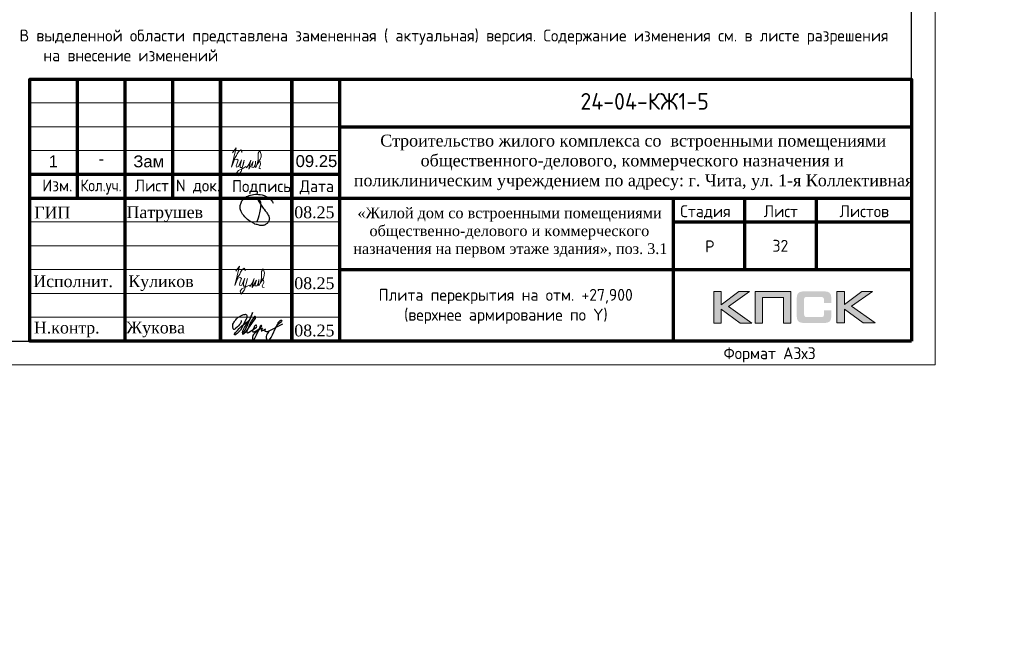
# Model space of a CAD drawing. Header units: millimetres. Extents: x -42044588 to 856694, y -806701 to 941911.
# Tile 696 of 1056: x 166701 to 187361, y -308104 to -294911. Entities that reach past the tile are written whole.
import ezdxf
from ezdxf.enums import TextEntityAlignment as Align

# ---------------------------------------------------------------- set-up
doc = ezdxf.new("R2010")
doc.units = ezdxf.units.MM
for name, color, linetype in [('0 @ 100', 7, 'Continuous'), ('PDF7_Text', 7, 'Continuous'), ('PDF8_Text', 7, 'Continuous'), ('Рамка печать', 7, 'Continuous'), ('ТОЛСТЫЕ_ОСНОВНЫЕ', 6, 'Continuous')]:
    doc.layers.add(name, color=color, linetype=linetype)
for name, color, linetype, lineweight in [('Выноски', 20, 'Continuous', 20), ('Каркасы ригель', 3, 'Continuous', 0), ('РАЗМЕРЫ', 1, 'Continuous', 9), ('Рамка', 7, 'Continuous', 70), ('Текст', 7, 'Continuous', 25), ('ТОНКИЕ', 7, 'Continuous', 9)]:
    doc.layers.add(name, color=color, linetype=linetype, lineweight=lineweight)
doc.styles.add('PDF Times New Roman', font='times.ttf')
doc.styles.get("Standard").update_dxf_attribs({"font": 'arial.ttf'})
doc.styles.add('style1', font='GOST_Common.ttf', dxfattribs={"height": 500})
doc.styles.add('ГОСТ', font='GOST_Common.ttf')

# ---------------------------------------------------------------- blocks, each defined once
blk = doc.blocks.new('11')
at = {"layer": 'Выноски'}
for p, q in [((47944, 66700), (47962, 66737)), ((47962, 66737), (47989, 66781)), ((47989, 66781), (48016, 66806)), ((48016, 66806), (48038, 66823)), ((48038, 66823), (48060, 66786)), ((48060, 66786), (48058, 66769)), ((47885, 66608), (47944, 66700))]:
    blk.add_line(p, q, dxfattribs=at)
blk.add_lwpolyline([(47863, 66761), (47937, 66865), (47843, 66458), (47885, 66564), (47905, 66616), (47954, 66628), (47979, 66606), (47957, 66539), (47937, 66487), (47947, 66458), (47991, 66470), (48051, 66611), (48041, 66569), (48023, 66505), (48023, 66448), (48065, 66448), (48090, 66529), (48110, 66608), (48043, 66369), (47972, 66275), (47954, 66344), (47991, 66389), (48078, 66431), (48142, 66470), (48154, 66441), (48204, 66512), (48246, 66606), (48209, 66455), (48204, 66418), (48295, 66574), (48265, 66463), (48265, 66455), (48312, 66453), (48342, 66529), (48347, 66584), (48337, 66465), (48349, 66453), (48401, 66569), (48443, 66616), (48461, 66678), (48466, 66727), (48436, 66811), (48399, 66754), (48399, 66618), (48389, 66549), (48374, 66507), (48416, 66564), (48441, 66576), (48451, 66524), (48433, 66482), (48419, 66453), (48424, 66428), (48458, 66421)], dxfattribs=at)
blk = doc.blocks.new('яяя')
at = {"lineweight": 30}
for points in [[(345424, 110432), (345425, 110410), (345424, 110397), (345417, 110379), (345406, 110350), (345390, 110319), (345357, 110275), (345310, 110221), (345265, 110176), (345198, 110110), (345161, 110077), (345133, 110066), (345116, 110066), (345102, 110075), (345090, 110091), (345082, 110115), (345074, 110146), (345066, 110182), (345064, 110206), (345067, 110234), (345077, 110278), (345095, 110320), (345114, 110361), (345134, 110395), (345159, 110428), (345195, 110469), (345228, 110506), (345284, 110560), (345331, 110595), (345379, 110625), (345435, 110648), (345486, 110670), (345532, 110686), (345573, 110696), (345605, 110698), (345621, 110695), (345635, 110687), (345648, 110671), (345656, 110649), (345659, 110625), (345659, 110583), (345656, 110553), (345647, 110523), (345635, 110489), (345387, 110033), (345349, 109985), (345311, 109948), (345247, 109889), (345209, 109858), (345192, 109844), (345180, 109837), (345157, 109833), (345150, 109835), (345140, 109842), (345135, 109856), (345138, 109881), (345148, 109892), (345183, 109930), (345267, 110024), (345343, 110105), (345455, 110213), (345617, 110343), (345775, 110456), (345811, 110526), (345838, 110607), (345890, 110740), (345902, 110771), (345698, 110295), (345672, 110226), (345626, 110132), (345572, 110032), (345518, 109953), (345481, 109918), (345497, 110001), (345567, 110147), (345655, 110301), (345760, 110442)], [(345481, 109918), (345476, 109896), (345475, 109874), (345485, 109861), (345506, 109866), (345539, 109891), (345632, 109983), (345968, 110450), (346022, 110527), (346029, 110560), (346027, 110579), (346026, 110590), (346010, 110605), (345993, 110609), (345975, 110601), (345962, 110584), (345954, 110562), (345857, 110421), (345783, 110292), (345741, 110183), (345701, 110079), (345665, 109985), (345660, 109952), (345666, 109929), (345669, 109915), (345682, 109910), (345702, 109914), (345735, 109941), (345846, 110007), (346065, 110160), (346075, 110193), (346070, 110217), (346066, 110236), (346052, 110241), (346030, 110241), (346007, 110228), (345978, 110203), (345960, 110164), (345892, 110010), (345895, 109986), (345904, 109966), (345925, 109964), (345969, 109968), (346045, 110000), (346218, 110114), (346261, 110154), (346280, 110184), (346282, 110210), (346278, 110225), (346263, 110229), (346241, 110222), (346220, 110198), (346162, 110049), (345989, 109904), (345932, 109849), (345906, 109805), (345891, 109739), (345890, 109690), (345899, 109652), (345924, 109647), (345956, 109655), (345980, 109674), (346058, 109838), (346158, 110046), (346261, 110098), (346314, 110120), (346292, 110079), (346269, 110036), (346261, 110008), (346267, 109998), (346293, 109998), (346363, 110039), (346445, 110095), (346421, 110068), (346414, 110040), (346407, 110011), (346416, 109990), (346466, 109972), (346509, 109977), (346574, 109984), (347172, 110293)], [(346586, 109971), (346543, 109917), (346509, 109873), (346489, 109825), (346475, 109767), (346472, 109710), (346478, 109675), (346485, 109641), (346501, 109621), (346517, 109602), (346542, 109589), (346568, 109592), (346605, 109620), (346680, 109731), (346736, 109842), (346865, 110115), (346962, 110290), (346969, 110318), (346979, 110360), (347013, 110403), (347056, 110434), (347091, 110450), (347109, 110450), (347121, 110434), (347115, 110405), (347072, 110355), (347012, 110307), (346924, 110222)]]:
    blk.add_lwpolyline(points, dxfattribs=at)
blk = doc.blocks.new('Патрушев')
at = {"color": 5, "lineweight": 25}
blk.add_lwpolyline([(58.5, -35.09), (59.7, -31.98), (60.22, -29.81), (60.47, -28.76), (60.76, -27.56), (61.06, -26.32), (61.37, -24.67), (61.64, -22.98), (61.77, -21.63), (61.83, -20.46), (61.74, -19.5), (61.5, -18.56), (61.27, -17.93), (60.96, -17.34), (60.63, -16.86), (60.45, -16.66), (60.39, -16.62), (60.25, -16.53), (60.03, -16.42), (59.74, -16.36), (59.56, -16.39), (59.41, -16.5), (59.32, -16.73), (59.32, -16.96), (59.41, -17.15), (61.8, -21.04), (63.12, -22.91), (63.7, -23.61), (64.53, -24.59), (65.48, -25.87), (66.43, -27.07), (66.87, -27.73), (67.42, -28.44), (67.68, -28.93), (68, -29.52), (68.38, -30.41), (68.65, -31), (68.82, -31.71), (68.89, -32.2), (68.93, -32.68), (68.9, -33.35), (68.81, -33.79), (68.57, -34.59), (68.27, -35.18), (67.92, -35.7), (67.56, -36.23), (66.92, -36.75), (66.44, -37.14), (65.93, -37.49), (65.34, -37.85), (64.79, -38.12), (64.12, -38.33), (63.56, -38.4), (62.54, -38.51), (61.58, -38.47), (60.89, -38.38), (60.1, -38.27), (59.25, -38.05), (58.41, -37.75), (57.66, -37.55), (56.61, -37.27), (55.88, -36.92), (54.92, -36.35), (53.85, -35.72), (53.05, -35.25), (52.17, -34.73), (51.27, -34.08), (50.13, -33.27), (49.09, -32.31), (47.96, -31.09), (47.07, -29.92), (46.05, -28.68), (45.23, -27.65), (44.74, -26.54), (44.28, -25.09), (44.05, -24.29), (43.98, -23.29), (43.94, -22.47), (43.99, -21.49), (44.18, -20.57), (44.46, -19.97), (44.74, -19.1), (45.02, -18.24), (45.49, -17.42), (45.85, -16.92), (46.39, -16.14), (46.99, -15.53), (47.83, -14.81), (48.65, -14.29), (49.43, -13.79), (50.53, -13.27), (51.57, -12.89), (52.65, -12.48), (54.17, -12.1), (55.44, -11.87), (56.95, -11.79), (58.35, -11.79), (59.63, -11.91), (61, -12.05), (62.71, -12.35), (64.46, -12.88), (66.16, -13.58), (67.55, -14.27), (68.88, -15.13), (70.02, -16.25), (71.14, -17.49), (71.67, -18.26), (72.28, -19.27)], dxfattribs=at)
blk = doc.blocks.new('A$Cd09756da')
at = {"layer": 'Рамка печать', "lineweight": 20}
h = blk.add_hatch(color=0, dxfattribs=at)
h.paths.add_polyline_path([(-3400, 1040), (-3624, 1040), (-3991, 764), (-3991, 1040), (-4146, 1040), (-4146, 378), (-3991, 378), (-3991, 669), (-3594, 378), (-3346, 378), (-3840, 728)])
h.paths.add_polyline_path([(-3122, 915), (-2683, 915), (-2683, 378), (-2529, 378), (-2529, 1040), (-2693, 1040), (-3276, 1040), (-3276, 883), (-3276, 378), (-3122, 378)])
h.paths.add_polyline_path([(-1408, 1043), (-1563, 1043), (-1563, 380), (-1408, 380), (-1408, 672), (-1011, 380), (-763, 380), (-1257, 731), (-817, 1043), (-1041, 1043), (-1408, 767)])
blk.add_hatch(color=204, dxfattribs=at).paths.add_polyline_path([(-1693, 970), (-1695, 977), (-1697, 983), (-1701, 989), (-1704, 996), (-1708, 1000), (-1712, 1005), (-1716, 1010), (-1720, 1014), (-1725, 1017), (-1731, 1021), (-1737, 1025), (-1744, 1028), (-1750, 1030), (-1758, 1033), (-1765, 1035), (-1783, 1038), (-1802, 1041), (-1823, 1043), (-1846, 1043), (-2242, 1043), (-2265, 1043), (-2285, 1041), (-2305, 1038), (-2322, 1035), (-2330, 1032), (-2338, 1030), (-2344, 1028), (-2351, 1024), (-2357, 1021), (-2363, 1017), (-2368, 1014), (-2372, 1010), (-2376, 1005), (-2380, 1000), (-2384, 996), (-2387, 989), (-2390, 983), (-2393, 976), (-2396, 970), (-2398, 962), (-2401, 946), (-2404, 928), (-2406, 908), (-2406, 887), (-2406, 538), (-2406, 516), (-2404, 496), (-2401, 478), (-2398, 461), (-2396, 454), (-2393, 447), (-2390, 440), (-2387, 434), (-2384, 429), (-2380, 423), (-2376, 419), (-2372, 414), (-2368, 410), (-2362, 406), (-2357, 403), (-2351, 399), (-2344, 396), (-2337, 394), (-2330, 391), (-2322, 389), (-2305, 385), (-2285, 383), (-2264, 381), (-2242, 380), (-1846, 380), (-1823, 381), (-1802, 382), (-1783, 385), (-1766, 389), (-1758, 391), (-1750, 393), (-1744, 396), (-1737, 399), (-1731, 402), (-1725, 406), (-1720, 410), (-1716, 414), (-1712, 418), (-1708, 423), (-1704, 428), (-1701, 434), (-1697, 440), (-1695, 446), (-1693, 454), (-1690, 461), (-1686, 478), (-1684, 496), (-1682, 516), (-1682, 538), (-1682, 647), (-1836, 647), (-1836, 558), (-1836, 552), (-1837, 546), (-1838, 540), (-1840, 535), (-1842, 530), (-1844, 526), (-1846, 522), (-1850, 519), (-1853, 515), (-1857, 513), (-1862, 511), (-1867, 508), (-1872, 507), (-1878, 506), (-1884, 506), (-1890, 505), (-2209, 505), (-2214, 506), (-2219, 506), (-2223, 508), (-2227, 511), (-2231, 513), (-2235, 516), (-2238, 519), (-2241, 523), (-2244, 528), (-2246, 532), (-2248, 536), (-2249, 541), (-2251, 551), (-2252, 560), (-2252, 878), (-2252, 884), (-2251, 889), (-2250, 894), (-2248, 899), (-2247, 903), (-2245, 906), (-2242, 910), (-2240, 913), (-2236, 916), (-2233, 919), (-2229, 921), (-2225, 922), (-2220, 923), (-2215, 924), (-2210, 925), (-2204, 925), (-1890, 925), (-1884, 925), (-1878, 924), (-1872, 923), (-1868, 921), (-1863, 919), (-1858, 917), (-1854, 914), (-1851, 911), (-1847, 907), (-1844, 903), (-1842, 899), (-1840, 894), (-1838, 889), (-1837, 884), (-1836, 878), (-1836, 872), (-1836, 799), (-1682, 799), (-1682, 887), (-1682, 908), (-1684, 928), (-1686, 946), (-1690, 962)])
at = {"layer": 'Рамка', "color": 7}
for p, q in [((-17500, 3000), (-17500, 5500)), ((-15500, 3000), (-15500, 5500)), ((-12000, 4500), (0, 4500)), ((-18500, 3500), (-12000, 3500)), ((-18500, 3000), (0, 3000)), ((-3500, 3000), (-3500, 1500)), ((-2000, 3000), (-2000, 1500)), ((-5000, 2500), (0, 2500)), ((-5000, 2500), (0, 2500)), ((-12000, 1500), (0, 1500))]:
    blk.add_line(p, q, dxfattribs=at)
at = {"layer": 'Рамка'}
for p, q in [((-16500, 0), (-16500, 5500)), ((-14500, 0), (-14500, 5500)), ((-14500, 5500), (-14500, 0)), ((-13000, 5500), (-13000, 0)), ((-13000, 0), (-13000, 5500)), ((-12000, 5500), (-12000, 0)), ((-5000, 3000), (-5000, 0))]:
    blk.add_line(p, q, dxfattribs=at)
at = {"layer": 'Рамка', "color": 7, "lineweight": 15}
for p, q in [((-18500, 5000), (-12000, 5000)), ((-18500, 4500), (-12000, 4500)), ((-18500, 4000), (-12000, 4000)), ((-18500, 2500), (-12000, 2500)), ((-18500, 2000), (-12000, 2000)), ((-18500, 1500), (-12000, 1500)), ((-18500, 1000), (-12000, 1000)), ((-18500, 500), (-12000, 500))]:
    blk.add_line(p, q, dxfattribs=at)
at = {"layer": 'Рамка'}
blk.add_lwpolyline([(0, 0), (-18500, 0), (-18500, 5500), (0, 5500)], close=True, dxfattribs=at)
at = {"layer": 'Рамка печать', "color": 0, "lineweight": 20}
for points in [[(-4146, 378), (-4146, 1040), (-3991, 1040), (-3991, 764), (-3624, 1040), (-3400, 1040), (-3840, 728), (-3346, 378), (-3594, 378), (-3991, 669), (-3991, 378), (-4146, 378)], [(-3122, 378), (-3122, 915), (-2683, 915), (-2683, 378), (-2529, 378), (-2529, 1040), (-2693, 1040), (-3276, 1040), (-3276, 883), (-3276, 378), (-3122, 378)], [(-1563, 380), (-1563, 1043), (-1408, 1043), (-1408, 767), (-1041, 1043), (-817, 1043), (-1257, 731), (-763, 380), (-1011, 380), (-1408, 672), (-1408, 380), (-1563, 380)]]:
    blk.add_lwpolyline(points, close=True, dxfattribs=at)
at = {"color": 5, "xscale": 24.5, "yscale": 24.5, "zscale": 24.5}
blk.add_blockref('Патрушев', (-15162, 3369), dxfattribs=at)
at = {"color": 2, "lineweight": 60, "xscale": 0.5, "yscale": 0.5, "zscale": 0.5}
blk.add_blockref('яяя', (-186775, -54787), dxfattribs=at)
at = {"layer": 'Выноски', "color": 0}
blk.add_blockref('11', (-62040, -65293), dxfattribs=at)
at = {"layer": 'PDF7_Text', "char_height": 248, "attachment_point": 7, "style": 'PDF Times New Roman'}
for s, insert in [('08.25', (-12950, 2573)), ('Патрушев', (-16471, 2500)), ('08.25', (-12950, 1085)), ('08.25', (-12950, 93)), ('Жукова', (-16477, 79))]:
    blk.add_mtext(s, dxfattribs=dict(at, insert=insert))
at = {"layer": 'PDF7_Text', "insert": (-16432, 1050), "char_height": 247.95, "attachment_point": 7, "style": 'PDF Times New Roman'}
blk.add_mtext_dynamic_manual_height_columns('{\\C256;Куликов}', width=2000, gutter_width=1250, heights=[0], dxfattribs=at)
at = {"layer": 'PDF8_Text', "char_height": 248, "attachment_point": 7, "style": 'PDF Times New Roman'}
for s, insert in [('ГИП', (-18407, 2573)), ('Исполнит.', (-18427, 1127)), ('Н.контр.', (-18413, 79))]:
    blk.add_mtext(s, dxfattribs=dict(at, insert=insert))
at = {"layer": 'Текст', "color": 7, "style": 'ГОСТ'}
blk.add_text('24-04-КЖ1-5', height=350, dxfattribs=at).set_placement((-5599, 5031), align=Align.MIDDLE_CENTER)
for s, p in [('Изм.', (-18237, 3141)), ('Лист', (-16298, 3139)), ('N док.', (-15435, 3141)), ('Подпись', (-14257, 3127)), ('Дата', (-12835, 3127)), ('Стадия', (-4850, 2600)), ('Лист', (-3100, 2600)), ('Листов', (-1508, 2600)), ('Р', (-4328, 1863))]:
    blk.add_text(s, height=250, dxfattribs=at).set_placement(p)
at = {"layer": 'Текст', "color": 7, "style": 'ГОСТ', "width": 0.9}
blk.add_text('Кол.уч.', height=250, dxfattribs=at).set_placement((-17435, 3143))
at = {"layer": 'Текст', "color": 7, "attachment_point": 1, "style": 'ГОСТ'}
for s, width, heights, insert, char_height in [('\\pi594.35517;{\\fTimes New Roman|b0|i0|c204|p18;\\C256;Строительство жилого комплекса со  встроенными помещениями \\P\\pi1441.86779;общественного-делового, коммерческого назначения и \\P\\pi41.3631;поликлиническим учреждением по адресу: г. Чита, ул. 1-я Коллективная}', 11543.07, [0], (-11741, 4333), 250), ('\\pi389.01406;{\\fTimes New Roman|b0|i0|c204|p18;\\C256;«Жилой дом со встроенными помещениями \\P\\pi641.91601;общественно-делового и коммерческого \\P\\pi302.06381;назначения на первом этаже здания», поз. 3.1\\P}', 7000, [1500], (-12014, 2803), 225)]:
    blk.add_mtext_dynamic_manual_height_columns(s, width=width, gutter_width=12.5, heights=heights, dxfattribs=dict(at, insert=insert, char_height=char_height))
blk = doc.blocks.new('*U6686')
at = {"layer": 'ТОЛСТЫЕ_ОСНОВНЫЕ', "color": 6}
blk.add_lwpolyline([(20, 5), (886, 5), (886, 415), (20, 415)], close=True, dxfattribs=at)
at = {"layer": 'ТОНКИЕ'}
blk.add_lwpolyline([(0, 0), (891, 0), (891, 420), (0, 420)], close=True, dxfattribs=at)
at = {"layer": 'Текст', "style": 'style1'}
blk.add_text('Формат А3х3', height=2.5, dxfattribs=at).set_placement((846.57, 1.2))
blk = doc.blocks.new('*T5365')
at = {"layer": 'Каркасы ригель', "color": 0, "linetype": 'ByBlock', "lineweight": -2, "transparency": 16777216}
for p, q in [((0, 0), (1500, 0)), ((0, -1000), (1500, -1000))]:
    blk.add_line(p, q, dxfattribs=at)
at = {"layer": 'Каркасы ригель', "color": 0, "linetype": 'ByBlock', "lineweight": 50, "transparency": 16777216}
for p, q in [((0, 0), (0, -1000)), ((1500, 0), (1500, -1000))]:
    blk.add_line(p, q, dxfattribs=at)
at = {"layer": 'Каркасы ригель', "color": 0, "linetype": 'Continuous', "lineweight": 0, "transparency": 16777216, "insert": (750, -500), "char_height": 250, "width": 1000, "attachment_point": 5, "style": 'ГОСТ'}
blk.add_mtext('32', dxfattribs=at)

msp = doc.modelspace()

# ---------------------------------------------------------------- block references
at = {"xscale": 100, "yscale": 100, "zscale": 100}
msp.add_blockref('*U6686', (96812.602, -302156.207), dxfattribs=at)
at = {"lineweight": 50, "ltscale": 100}
for p in [(-115050.914, -299315.859), (-20439.712, -299729.291), (88642.049, -299891.654), (185412.602, -301656.207)]:
    msp.add_blockref('A$Cd09756da', p, dxfattribs=at)
msp.add_blockref('*T5365', (181912.602, -299156.207))
at = {"layer": 'Выноски', "color": 0}
msp.add_blockref('11', (123303.787, -364464.194), dxfattribs=at)

# ---------------------------------------------------------------- texts
at = {"layer": '0 @ 100', "char_height": 300, "width": 18500, "attachment_point": 1, "style": 'ГОСТ'}
for s, insert in [('\\pi-900,l900,t900;{\\C7;1.^IАрмирование монолитной плиты  состоит из основного армирования ∅10 А500С с шагом  200х200мм  в нижней зоне, основного армирования ∅10 А500С с шагом  200х200мм  в  верхней зоне и дополнительного армирования, указанного на схемах армирования.\\P2.^IАрмирование плиты предусмотрено отдельными  стержнями заводской длины по осям Х и Y. При недостатке заводской длины стержней для армирования плиты, стыки стержней осуществлять внахлестку без  сварки. Стыки арматуры внахлестку должны располагаться вразбежку (через шаг). См. деталь стыковки арматуры.\\P3.^IВерхнюю и нижнюю арматуру вязать вязальной проволокой через пересечение.  Стержни основной и дополнительной арматуры укладывать в соответствии с сечениями .\\P4.^IПо периметру плиты и у отверстий  у концов основной арматуры устанавливать П-образные элементы Ск1.\\P5.^IПозиции со знаком "*" укладываются с шагом 100 мм\\P6.^IДля фиксации в проектном положении стержней верхней сетки устанавливать фиксаторы Ф1 с шагом 600х600мм.\\P7.^IДиаметр оправки стержня при d<20мм - 5d, при d≥20мм - 8d\\P8.^IКаркасы поперечного армирования устанавливаются до начала устройство верхней сетки армирования.\\P9.^IОбрамления отверстий см. лист 8. В местах расположения отверстий осуществить прерывания основной и дополнительной сеток арматуры. Отверстия обрамляются двумя стержнями арматуры, расход стали на обрамление учтен на листе 30.\\P10.^IПроемы размерами до 300х300 допускается выполнять по месту методом алмазного бурения.}', (69670.952, -281999.868)), ('\\pi-900,l900,t900;{\\C7;1.^IАрмирование монолитной плиты  состоит из основного армирования ∅10 А500С с шагом  200х200мм  в нижней зоне, основного армирования ∅10 А500С с шагом  200х200мм  в  верхней зоне и дополнительного армирования, указанного на схемах армирования.\\P2.^IАрмирование плиты предусмотрено отдельными  стержнями заводской длины по осям Х и Y. При недостатке заводской длины стержней для армирования плиты, стыки стержней осуществлять внахлестку без  сварки. Стыки арматуры внахлестку должны располагаться вразбежку (через шаг). См. деталь стыковки арматуры.\\P3.^IВерхнюю и нижнюю арматуру вязать вязальной проволокой через пересечение.  Стержни основной и дополнительной арматуры укладывать в соответствии с сечениями .\\P4.^IПо периметру плиты и у отверстий  у концов основной арматуры устанавливать П-образные элементы Ск1.\\P5.^IПозиции со знаком "*" укладываются с шагом 100 мм\\P6.^IДля фиксации в проектном положении стержней верхней сетки устанавливать фиксаторы Ф1 с шагом 600х600мм.\\P7.^IДиаметр оправки стержня при d<20мм - 5d, при d≥20мм - 8d\\P8.^IКаркасы поперечного армирования устанавливаются до начала устройство верхней сетки армирования.\\P9.^IОбрамления отверстий см. лист 8. В местах расположения отверстий осуществить прерывания основной и дополнительной сеток арматуры. Отверстия обрамляются двумя стержнями арматуры, расход стали на обрамление учтен на листе 30.\\P10.^IПроемы размерами до 300х300 допускается выполнять по месту методом алмазного бурения.\\P11.^IСечения 3-3;4-4;5-5 см. лист 8.}', (-39524.517, -282227.143)), ('\\pi-900,l900,t900;{\\C7;1.^IАрмирование монолитной плиты  состоит из основного армирования ∅10 А500С с шагом  200х200мм  в нижней зоне, основного армирования ∅10 А500С с шагом  200х200мм  в  верхней зоне и дополнительного армирования, указанного на схемах армирования.\\P2.^IАрмирование плиты предусмотрено отдельными  стержнями заводской длины по осям Х и Y. При недостатке заводской длины стержней для армирования плиты, стыки стержней осуществлять внахлестку без  сварки. Стыки арматуры внахлестку должны располагаться вразбежку (через шаг). См. деталь стыковки арматуры.\\P3.^IВерхнюю и нижнюю арматуру вязать вязальной проволокой через пересечение.  Стержни основной и дополнительной арматуры укладывать в соответствии с сечениями .\\P4.^IПо периметру плиты и у отверстий  у концов основной арматуры устанавливать П-образные элементы Ск1.\\P5.^IПозиции со знаком "*" укладываются с шагом 100 мм\\P6.^IДля фиксации в проектном положении стержней верхней сетки устанавливать фиксаторы Ф1 с шагом 600х600мм.\\P7.^IДиаметр оправки стержня при d<20мм - 5d, при d≥20мм - 8d\\P8.^IКаркасы поперечного армирования устанавливаются до начала устройство верхней сетки армирования.\\P9.^IОбрамления отверстий см. лист 8. В местах расположения отверстий осуществить прерывания основной и дополнительной сеток арматуры. Отверстия обрамляются двумя стержнями арматуры. Отверстия обрамляются двумя стержнями арматуры  см. узел обрамления отверстий лист 8, расход стали на обрамление учтен на листе 30.\\P10.^IПроемы размерами до 300х300 допускается выполнять по месту методом алмазного бурения.}', (166430.924, -283713.436))]:
    msp.add_mtext(s, dxfattribs=dict(at, insert=insert))
at = {"layer": 'Выноски', "color": 240, "true_color": 0xed1f24, "insert": (166698.042, -295118.496), "char_height": 250, "width": 18219.65973, "attachment_point": 1, "style": 'ГОСТ'}
msp.add_mtext('\\pi-500,l500;В выделенной области представлена замененная ( актуальная) версия. Содержание изменения см. в листе разрешения на внесение изменений{\\H1.025x; }', dxfattribs=at)
at = {"layer": 'РАЗМЕРЫ', "color": 7, "char_height": 250, "width": 725.00853, "attachment_point": 1}
for s, insert in [('1', (167308.83, -297759.974)), ('-', (168356.359, -297701.582)), ('Зам', (169085.28, -297759.974)), ('09.25', (172490.678, -297753.892))]:
    msp.add_mtext(s, dxfattribs=dict(at, insert=insert))
at = {"layer": 'Текст', "color": 7, "char_height": 250, "attachment_point": 1, "style": 'ГОСТ'}
for s, insert in [('\\pi3500;\\P\\pi860.03788;Плита перекрытия на отм. +27,900                \\P\\pi1832.19697;(нижнее армирование)', (-32588.447, -298246.312)), ('\\pi3500;\\P\\pi860.03788;Плита перекрытия на отм. +27,900                \\P\\pi1396.59091;(верхнее армирование по Х)', (76714.833, -298345.398)), ('\\pi3500;\\P\\pi860.03788;Плита перекрытия на отм. +27,900                \\P\\pi1396.59091;(верхнее армирование по Y)', (173370.41, -300144.233))]:
    msp.add_mtext_dynamic_manual_height_columns(s, width=7000, gutter_width=12.5, heights=[1500], dxfattribs=dict(at, insert=insert))

doc.saveas('drawing.dxf')
